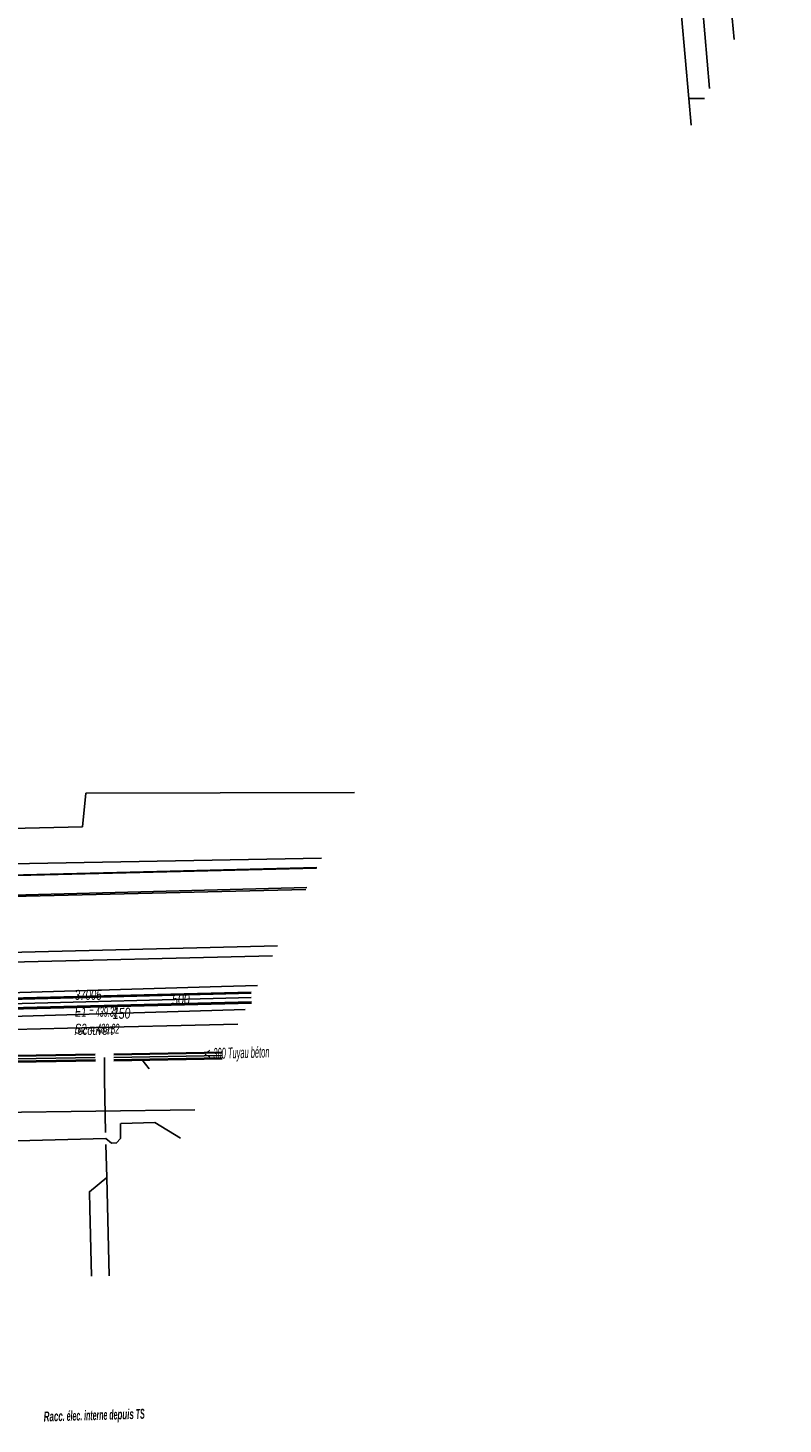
# Model space of a CAD drawing. Header units: metres. Extents: x 2695563 to 2696938, y 1260544 to 1262032.
# Tile 309 of 340: x 2696878 to 2696917, y 1261537 to 1261609. Entities that reach past the tile are written whole.
import ezdxf

# ---------------------------------------------------------------- set-up
doc = ezdxf.new("R2010")
doc.units = ezdxf.units.M
doc.header["$LTSCALE"] = 100
doc.linetypes.add('AUSGEZOGEN', pattern=[0])
for name, color, linetype in [('Eau portable_Cadastre des conduites_Conduite', 171, 'AUSGEZOGEN'), ('Eau potable_Cadastre des conduites_Conduite_Texte', 171, 'AUSGEZOGEN'), ('EU_Cadastre des conduites', 24, 'AUSGEZOGEN'), ('EU_Cadastre des conduites – Texte', 7, 'AUSGEZOGEN'), ('EU_Cadastre des conduites_Regard normalisé – Texte', 24, 'AUSGEZOGEN'), ('Gaz_Cadastre des conduites_Conduite', 32, 'AUSGEZOGEN'), ('Réseau électrique_Cadastre des conduite_Bord du tracé', 1, 'AUSGEZOGEN'), ('Réseau électrique_Cadastre des conduite_Texte libre_Texte', 1, 'AUSGEZOGEN'), ('Réseau électrique_Cadastre des conduite_Tronçon de tracé', 1, 'AUSGEZOGEN'), ('TV_Cadastre des conduites_CONDUITE', 92, 'AUSGEZOGEN'), ('Télécommunications_SW_Cadastre des conduites_Bord du tracé', 94, 'AUSGEZOGEN')]:
    doc.layers.add(name, color=color, linetype=linetype)
doc.styles.add('ARIAL', font='arial.ttf')
doc.styles.add('ARIALNARROW', font='ARIALN.TTF')
pattern_1 = [(0, (2708005, 1273150), (6075, 6075), [6075, -6075]), (90, (2708005, 1273150), (-6075, 6075), [6075, -6075])]

msp = doc.modelspace()

# ---------------------------------------------------------------- hatches: boundary and pattern name
at = {"layer": 'Réseau électrique_Cadastre des conduite_Bord du tracé', "lineweight": 18, "transparency": 33554687}
h = msp.add_hatch(dxfattribs=at)
h.set_pattern_fill('MUSTER', color=1, scale=6075, style=0, pattern_type=2)
h.set_pattern_definition(pattern_1)
h.paths.add_polyline_path([(2696892.835, 1261565.802), (2696861.618, 1261565.051), (2696861.644, 1261563.982), (2696892.286, 1261564.714)], flags=0)
h = msp.add_hatch(dxfattribs=at)
h.set_pattern_fill('MUSTER', color=1, scale=6075, style=0, pattern_type=2)
h.set_pattern_definition(pattern_1)
h.paths.add_polyline_path([(2696855.004, 1261560.454), (2696905.098, 1261561.71), (2696905.085, 1261562.21), (2696855.138, 1261560.959)], flags=0)

# ---------------------------------------------------------------- linework, layer by layer
at = {"layer": 'Eau portable_Cadastre des conduites_Conduite', "linetype": 'AUSGEZOGEN', "transparency": 33554687}
for p, q in [((2696857.097, 1261558.666), (2696889.506, 1261559.493)), ((2696857.098, 1261558.635), (2696889.507, 1261559.462)), ((2696857.099, 1261558.604), (2696889.508, 1261559.431)), ((2696857.111, 1261558.166), (2696889.519, 1261558.994)), ((2696857.112, 1261558.135), (2696889.52, 1261558.962)), ((2696857.113, 1261558.104), (2696889.52, 1261558.931))]:
    msp.add_line(p, q, dxfattribs=at)
at = {"layer": 'Eau portable_Cadastre des conduites_Conduite', "color": 255, "linetype": 'AUSGEZOGEN', "transparency": 33554687}
msp.add_line((2696857.105, 1261558.385), (2696889.513, 1261559.212), dxfattribs=at)
at = {"layer": 'Eau portable_Cadastre des conduites_Conduite', "color": 7, "linetype": 'AUSGEZOGEN', "transparency": 33554687}
msp.add_lwpolyline([(2696853.652, 1261557.544), (2696855.651, 1261557.601), (2696856.001, 1261557.611), (2696858.48, 1261557.681), (2696889.203, 1261558.597)], dxfattribs=at)
at = {"layer": 'EU_Cadastre des conduites', "linetype": 'AUSGEZOGEN', "transparency": 33554687}
for p, q in [((2696881.557, 1261556.331), (2696871.877, 1261556.165)), ((2696881.557, 1261556.311), (2696871.877, 1261556.145)), ((2696881.558, 1261556.291), (2696871.878, 1261556.125)), ((2696881.562, 1261556.031), (2696871.882, 1261555.865)), ((2696881.563, 1261556.011), (2696871.883, 1261555.845)), ((2696881.563, 1261555.991), (2696871.883, 1261555.825)), ((2696888.022, 1261556.431), (2696882.504, 1261556.331)), ((2696888.023, 1261556.411), (2696882.504, 1261556.311)), ((2696888.023, 1261556.391), (2696882.505, 1261556.291)), ((2696888.028, 1261556.131), (2696882.509, 1261556.031)), ((2696888.028, 1261556.111), (2696882.51, 1261556.011)), ((2696888.029, 1261556.091), (2696882.51, 1261555.991))]:
    msp.add_line(p, q, dxfattribs=at)
at = {"layer": 'EU_Cadastre des conduites', "color": 255, "transparency": 33554687}
for p, q in [((2696881.56, 1261556.161), (2696871.88, 1261555.995)), ((2696888.025, 1261556.261), (2696882.507, 1261556.161))]:
    msp.add_line(p, q, dxfattribs=at)
at = {"layer": 'EU_Cadastre des conduites', "color": 24, "linetype": 'AUSGEZOGEN', "transparency": 33554687}
for p, q in [((2696882.029, 1261555.046), (2696882.028, 1261556.152)), ((2696884.308, 1261555.576), (2696883.925, 1261556.055)), ((2696882.072, 1261552.338), (2696882.03, 1261555.032)), ((2696882.14, 1261550.029), (2696882.092, 1261551.718)), ((2696882.261, 1261545.03), (2696882.14, 1261550.029)), ((2696881.362, 1261545.008), (2696881.278, 1261548.457))]:
    msp.add_line(p, q, dxfattribs=at)
for points in [[(2696912.877, 1261605.562), (2696912.513, 1261609.737), (2696915.928, 1261613.804), (2696916.625, 1261614.193)], [(2696866.442, 1261552.387), (2696867.247, 1261551.642), (2696882.099, 1261552.028)], [(2696882.85, 1261552.795), (2696882.841, 1261552.027), (2696882.647, 1261551.799), (2696882.383, 1261551.792), (2696882.091, 1261552.028)], [(2696885.897, 1261552.038), (2696884.591, 1261552.848), (2696882.858, 1261552.793)], [(2696881.278, 1261548.457), (2696881.257, 1261549.307), (2696882.14, 1261550.029)]]:
    msp.add_lwpolyline(points, dxfattribs=at)
at = {"layer": 'Gaz_Cadastre des conduites_Conduite', "color": 32, "linetype": 'AUSGEZOGEN', "transparency": 33554687}
msp.add_lwpolyline([(2696888.83, 1261557.858), (2696880.144, 1261557.655), (2696856.716, 1261557.068), (2696854.107, 1261557.002)], dxfattribs=at)
at = {"layer": 'Réseau électrique_Cadastre des conduite_Bord du tracé', "color": 1, "linetype": 'AUSGEZOGEN', "transparency": 33554687}
msp.add_line((2696855.004, 1261560.454), (2696890.589, 1261561.346), dxfattribs=at)
for points in [[(2696892.835, 1261565.802), (2696861.618, 1261565.051), (2696861.644, 1261563.982), (2696892.286, 1261564.714)], [(2696890.844, 1261561.853), (2696855.138, 1261560.959), (2696855.004, 1261560.454)]]:
    msp.add_lwpolyline(points, dxfattribs=at)
at = {"layer": 'Réseau électrique_Cadastre des conduite_Tronçon de tracé', "color": 1, "linetype": 'AUSGEZOGEN', "transparency": 33554687}
for p, q in [((2696912.118, 1261605.05), (2696911.818, 1261605.047)), ((2696911.936, 1261603.695), (2696911.818, 1261605.047)), ((2696912.118, 1261605.05), (2696912.622, 1261605.056)), ((2696894.78, 1261569.662), (2696881.083, 1261569.624))]:
    msp.add_line(p, q, dxfattribs=at)
for points in [[(2696911.818, 1261605.047), (2696911.264, 1261611.398), (2696907.859, 1261613.514)], [(2696881.083, 1261569.624), (2696880.9, 1261567.919), (2696877.249, 1261567.831)], [(2696857.937, 1261565.227), (2696861.65, 1261565.4), (2696875.409, 1261565.992), (2696893.097, 1261566.321)], [(2696889.825, 1261559.831), (2696887.998, 1261559.78), (2696858.271, 1261558.887)]]:
    msp.add_lwpolyline(points, dxfattribs=at)
at = {"layer": 'TV_Cadastre des conduites_CONDUITE', "color": 92, "linetype": 'AUSGEZOGEN', "transparency": 33554687}
msp.add_lwpolyline([(2696892.343, 1261564.826), (2696844.784, 1261563.581), (2696839.486, 1261558.235), (2696833.836, 1261552.534)], dxfattribs=at)
at = {"layer": 'Télécommunications_SW_Cadastre des conduites_Bord du tracé', "color": 94, "linetype": 'AUSGEZOGEN', "transparency": 33554687}
for p, q in [((2696914.137, 1261608.062), (2696911.075, 1261640.528)), ((2696892.851, 1261565.834), (2696874.102, 1261565.368)), ((2696886.631, 1261553.494), (2696874.232, 1261553.316))]:
    msp.add_line(p, q, dxfattribs=at)

# ---------------------------------------------------------------- texts
at = {"layer": 'Eau potable_Cadastre des conduites_Conduite_Texte', "color": 7, "transparency": 33554687, "char_height": 0.55426, "attachment_point": 5, "style": 'ARIAL'}
for s, insert, width, rotation in [('\\A1;{\\fArial|i1|b0;\\H0.554263;\\W0.700000;\\C7;500}\\P', (2696885.923, 1261559.115), 1.10633, 1.4616), ('\\A1;{\\fArial|i1|b0;\\H0.554263;\\W0.700000;\\C7;150}\\P', (2696882.898, 1261558.403), 1.10014, 1.7082)]:
    msp.add_mtext(s, dxfattribs=dict(at, insert=insert, width=width, rotation=rotation))
at = {"layer": 'EU_Cadastre des conduites – Texte', "color": 24, "transparency": 33554687, "insert": (2696888.776, 1261556.31), "char_height": 0.55705, "width": 6, "attachment_point": 5, "rotation": 1.6389, "style": 'ARIAL'}
msp.add_mtext('\\A1;{\\fArial|b0|i1|c0|p34;\\W0.7;< \\W0.49;300 Tuyau béton}', dxfattribs=at)
at = {"layer": 'EU_Cadastre des conduites_Regard normalisé – Texte', "color": 24, "transparency": 33554687, "insert": (2696880.517, 1261559.601), "char_height": 0.50641, "width": 2.81369, "attachment_point": 1, "line_spacing_factor": 1.024096, "style": 'ARIAL'}
msp.add_mtext('\\A1;{\\fArial|b0|i1|c0|p34;\\W0.69427;37005}\\P{\\fArial|b0|i1|c0|p34;\\H0.99721x;\\W0.69427;E1 \\W0.48599;= 439.32}\\P{\\fArial|b0|i1|c0|p34;\\H0.99721x;\\W0.69427;S2 =\\W0.48599; 439.32}', dxfattribs=at)
at = {"layer": 'EU_Cadastre des conduites_Regard normalisé – Texte', "color": 24, "transparency": 33554687, "insert": (2696880.503, 1261557.784), "char_height": 0.48109, "width": 2.24572, "attachment_point": 1, "style": 'ARIAL'}
msp.add_mtext('\\A1;{\\fArial|b0|i1|c0|p34;\\H1x;\\W0.7;recouvert}', dxfattribs=at)
at = {"layer": 'Réseau électrique_Cadastre des conduite_Texte libre_Texte', "color": 1, "transparency": 33554687, "insert": (2696881.505, 1261537.843), "char_height": 0.5075, "width": 12, "attachment_point": 5, "rotation": 1.6209, "style": 'ARIALNARROW'}
msp.add_mtext('\\A1;{\\fArial Narrow|b1|i1|c0|p34;\\W0.7;Racc\\W0.49;. élec. interne de\\W0.7;puis\\W0.49; TS}', dxfattribs=at)

doc.saveas('drawing.dxf')
